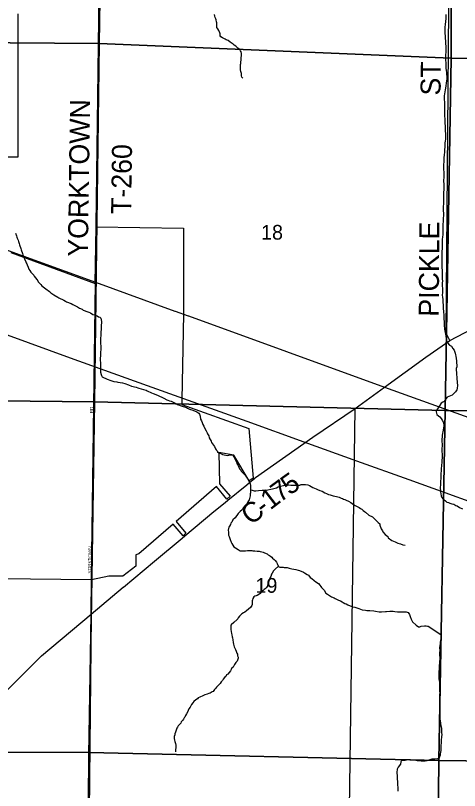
# Model space of a CAD drawing. Extents: x 1588073 to 2013523, y 1090242 to 1357120.
# Drawn here: x 1842074 to 1848732, y 1196502 to 1208129 of the extents above; entities that cross this region are included whole.
import ezdxf

# ---------------------------------------------------------------- set-up
doc = ezdxf.new("R2010")
doc.units = 0
for name, color, linetype in [('GM_X_City_Street', 7, 'Continuous'), ('GM_X_City_Street_Text', 7, 'Continuous'), ('GM_X_Corporation', 7, 'Continuous'), ('GM_X_County_Road', 7, 'Continuous'), ('GM_X_County_Road_Text', 7, 'Continuous'), ('GM_X_Minor_River', 7, 'Continuous'), ('GM_X_Rail_Line', 7, 'Continuous'), ('GM_X_Section', 7, 'Continuous'), ('GM_X_Section_Text', 7, 'Continuous'), ('GM_X_Township', 7, 'Continuous'), ('GM_X_Township_Road', 7, 'Continuous'), ('GM_X_Township_Road_Text', 7, 'Continuous'), ('GM_X_US_Route', 7, 'Continuous')]:
    doc.layers.add(name, color=color, linetype=linetype)

msp = doc.modelspace()

# ---------------------------------------------------------------- linework, layer by layer
at = {"layer": 'GM_X_City_Street'}
for points in [[(1843216, 1199677), (1843273, 1204127)], [(1843273, 1204127), (1843274, 1204181)], [(1845218, 1200823), (1845218, 1200823), (1845258, 1200856)]]:
    msp.add_lwpolyline(points, dxfattribs=at)
at = {"layer": 'GM_X_Corporation'}
for points in [[(1842107, 1208154), (1842107, 1206005), (1841645, 1206005)], [(1842002, 1204572), (1843270, 1204107), (1843286, 1204960), (1844592, 1204937), (1844592, 1203775), (1844592, 1203648), (1844570, 1202362), (1844569, 1202295), (1845574, 1201935), (1845637, 1201189), (1845580, 1201147), (1845346, 1201530), (1845123, 1201573), (1845132, 1201102), (1845293, 1200915), (1845242, 1200874), (1845086, 1201063), (1844482, 1200538), (1844630, 1200361), (1844586, 1200323), (1844438, 1200499), (1843923, 1200051), (1843879, 1200037), (1843879, 1199868), (1843682, 1199719), (1843473, 1199715), (1843216, 1199660), (1841834, 1199676)]]:
    msp.add_lwpolyline(points, dxfattribs=at)
at = {"layer": 'GM_X_County_Road'}
for points in [[(1848589, 1203252), (1848535, 1203361), (1848603, 1211895)], [(1847610, 1202553), (1847610, 1202553), (1848230, 1203001), (1848589, 1203252), (1851848, 1204959), (1853431, 1205800), (1853876, 1206023), (1853901, 1206036), (1857774, 1208074)], [(1845664, 1201187), (1845675, 1201197), (1846531, 1201804), (1847166, 1202234), (1847610, 1202553)], [(1845583, 1201121), (1845664, 1201187)], [(1845258, 1200856), (1845258, 1200856), (1845542, 1201088), (1845542, 1201088)], [(1845542, 1201088), (1845582, 1201121), (1845583, 1201121)], [(1844614, 1200322), (1844615, 1200323), (1845048, 1200685), (1845218, 1200823)], [(1843691, 1199550), (1843692, 1199551), (1844158, 1199941), (1844574, 1200289)], [(1844574, 1200289), (1844575, 1200289), (1844614, 1200322)], [(1843209, 1199148), (1843691, 1199550)], [(1841475, 1197492), (1841900, 1197959), (1842462, 1198523), (1843209, 1199148)]]:
    msp.add_lwpolyline(points, dxfattribs=at)
at = {"layer": 'GM_X_Minor_River'}
for points in [[(1845485, 1207190), (1845469, 1207205), (1845463, 1207221), (1845461, 1207243), (1845461, 1207257), (1845460, 1207271), (1845454, 1207287), (1845448, 1207313), (1845448, 1207347), (1845446, 1207363), (1845447, 1207395), (1845451, 1207409), (1845453, 1207431), (1845457, 1207459), (1845459, 1207475), (1845459, 1207491), (1845464, 1207527), (1845464, 1207559), (1845458, 1207581), (1845450, 1207598), (1845438, 1207616), (1845407, 1207640), (1845393, 1207652), (1845377, 1207668), (1845353, 1207685), (1845339, 1207701), (1845291, 1207731), (1845261, 1207754), (1845233, 1207762), (1845216, 1207776), (1845180, 1207796), (1845154, 1207811), (1845144, 1207825), (1845142, 1207853), (1845136, 1207867), (1845121, 1207905), (1845107, 1207931), (1845095, 1207948), (1845095, 1207972), (1845093, 1207998), (1845091, 1208020), (1845088, 1208034), (1845082, 1208062), (1845078, 1208078), (1845066, 1208100), (1845064, 1208120), (1845058, 1208144)], [(1848528, 1208146), (1848528, 1208094), (1848526, 1208074), (1848524, 1208050), (1848519, 1207986), (1848515, 1207963), (1848515, 1207941), (1848513, 1207907), (1848515, 1207855), (1848517, 1207829), (1848520, 1207783), (1848524, 1207749), (1848524, 1207713), (1848526, 1207657), (1848528, 1207619), (1848527, 1207566), (1848525, 1207546), (1848525, 1207498), (1848525, 1207450), (1848527, 1207428), (1848528, 1207340), (1848532, 1207302), (1848536, 1207274), (1848538, 1207252), (1848541, 1207206), (1848541, 1207175), (1848539, 1207149), (1848535, 1207113), (1848529, 1207071), (1848523, 1207039), (1848517, 1207011), (1848514, 1206983), (1848508, 1206951), (1848504, 1206925), (1848504, 1206866), (1848506, 1206828), (1848507, 1206786), (1848509, 1206744), (1848509, 1206610), (1848512, 1206588), (1848512, 1206556), (1848514, 1206512), (1848518, 1206469), (1848518, 1206395), (1848521, 1206357), (1848523, 1206315), (1848521, 1206275), (1848517, 1206245), (1848515, 1206217), (1848514, 1206187), (1848512, 1206155), (1848510, 1206118), (1848508, 1206078), (1848504, 1206038), (1848500, 1205994), (1848499, 1205956), (1848497, 1205926), (1848495, 1205900), (1848495, 1205872), (1848493, 1205848), (1848495, 1205810), (1848497, 1205787), (1848498, 1205763), (1848496, 1205699), (1848492, 1205659), (1848496, 1205583), (1848499, 1205559), (1848499, 1205531), (1848495, 1205457), (1848493, 1205428), (1848491, 1205382), (1848492, 1205338), (1848490, 1205230), (1848491, 1205132), (1848487, 1205083), (1848487, 1205055), (1848485, 1204983), (1848484, 1204957), (1848482, 1204929), (1848482, 1204841), (1848476, 1204801), (1848474, 1204773), (1848473, 1204746), (1848473, 1204716), (1848471, 1204680), (1848471, 1204632), (1848469, 1204586), (1848468, 1204548), (1848468, 1204512), (1848466, 1204476), (1848466, 1204430), (1848468, 1204402), (1848469, 1204343), (1848471, 1204309), (1848471, 1204277), (1848473, 1204245), (1848473, 1204207), (1848475, 1204177)], [(1842072, 1204862), (1842089, 1204824), (1842095, 1204804), (1842099, 1204788), (1842115, 1204758), (1842121, 1204736), (1842131, 1204706), (1842135, 1204686), (1842154, 1204632), (1842158, 1204614), (1842178, 1204560), (1842184, 1204540), (1842201, 1204496), (1842209, 1204476), (1842229, 1204434), (1842235, 1204420), (1842243, 1204402), (1842249, 1204386), (1842263, 1204352), (1842276, 1204322), (1842290, 1204304), (1842302, 1204278), (1842318, 1204264), (1842348, 1204232), (1842356, 1204216), (1842395, 1204168), (1842407, 1204148), (1842415, 1204134), (1842453, 1204094), (1842471, 1204074), (1842511, 1204044), (1842530, 1204026), (1842584, 1203988), (1842602, 1203968), (1842636, 1203949), (1842650, 1203937), (1842707, 1203901), (1842723, 1203891), (1842797, 1203857), (1842823, 1203843), (1842839, 1203835), (1842909, 1203807), (1842934, 1203794), (1842986, 1203770), (1843006, 1203760), (1843032, 1203738), (1843074, 1203724), (1843090, 1203710), (1843157, 1203684)], [(1848475, 1204177), (1848476, 1204145), (1848474, 1204117), (1848474, 1204065), (1848476, 1204045), (1848476, 1203972), (1848475, 1203932), (1848479, 1203902), (1848481, 1203868), (1848483, 1203828), (1848487, 1203782), (1848490, 1203742), (1848494, 1203678), (1848496, 1203640), (1848498, 1203569), (1848503, 1203543), (1848503, 1203485), (1848501, 1203461), (1848507, 1203441), (1848509, 1203421), (1848519, 1203373), (1848524, 1203347), (1848526, 1203325), (1848534, 1203271), (1848544, 1203239), (1848552, 1203217), (1848585, 1203185), (1848611, 1203169), (1848635, 1203131), (1848651, 1203109), (1848669, 1203063), (1848673, 1203039), (1848680, 1203017), (1848684, 1202981), (1848688, 1202949), (1848690, 1202912), (1848692, 1202890), (1848692, 1202860), (1848685, 1202832), (1848685, 1202802), (1848687, 1202780), (1848689, 1202756), (1848691, 1202690), (1848691, 1202668), (1848697, 1202642), (1848700, 1202616), (1848704, 1202584), (1848698, 1202535), (1848692, 1202511), (1848674, 1202485), (1848648, 1202457), (1848624, 1202435), (1848600, 1202421), (1848550, 1202404), (1848526, 1202376), (1848503, 1202338), (1848481, 1202328), (1848457, 1202314), (1848431, 1202273), (1848401, 1202227), (1848387, 1202207), (1848383, 1202181), (1848395, 1202145), (1848417, 1202123), (1848440, 1202107), (1848456, 1202085), (1848474, 1202057), (1848492, 1202021), (1848498, 1201971), (1848495, 1201939), (1848485, 1201885), (1848479, 1201861), (1848473, 1201826), (1848473, 1201800), (1848469, 1201778), (1848470, 1201730), (1848472, 1201702), (1848472, 1201664), (1848470, 1201642), (1848471, 1201491), (1848469, 1201455), (1848467, 1201419), (1848465, 1201387), (1848458, 1201315), (1848456, 1201293), (1848454, 1201261), (1848454, 1201235), (1848452, 1201213), (1848452, 1201184), (1848450, 1201142), (1848449, 1201122), (1848447, 1201076), (1848445, 1201056), (1848445, 1201026), (1848447, 1201004), (1848449, 1200978), (1848451, 1200958), (1848458, 1200918), (1848470, 1200896), (1848490, 1200870), (1848522, 1200846)], [(1843157, 1203684), (1843173, 1203680), (1843199, 1203668), (1843233, 1203645), (1843261, 1203637), (1843299, 1203621), (1843317, 1203609), (1843339, 1203603), (1843353, 1203587), (1843364, 1203537), (1843362, 1203521), (1843358, 1203477), (1843360, 1203463), (1843358, 1203415), (1843354, 1203386), (1843355, 1203366), (1843353, 1203338), (1843351, 1203280), (1843351, 1203266), (1843352, 1203110), (1843350, 1203088), (1843350, 1203025), (1843346, 1202987), (1843347, 1202889), (1843349, 1202855), (1843349, 1202791), (1843351, 1202777), (1843358, 1202745), (1843366, 1202727), (1843376, 1202709), (1843448, 1202675), (1843506, 1202655), (1843551, 1202639), (1843595, 1202631), (1843609, 1202628), (1843679, 1202616), (1843713, 1202606), (1843771, 1202588), (1843813, 1202570), (1843886, 1202551), (1843910, 1202545), (1843924, 1202539), (1843994, 1202519), (1844016, 1202513), (1844034, 1202507), (1844048, 1202499), (1844115, 1202467), (1844137, 1202456), (1844205, 1202432), (1844221, 1202422), (1844279, 1202400), (1844299, 1202388), (1844342, 1202364), (1844356, 1202360), (1844384, 1202350), (1844410, 1202341), (1844488, 1202305), (1844502, 1202295), (1844557, 1202275), (1844573, 1202269), (1844623, 1202253), (1844639, 1202247), (1844655, 1202239), (1844683, 1202224), (1844697, 1202220), (1844717, 1202212), (1844743, 1202202), (1844757, 1202196), (1844794, 1202184), (1844824, 1202162), (1844832, 1202146), (1844842, 1202118), (1844850, 1202074), (1844864, 1202050), (1844874, 1202024), (1844885, 1201992), (1844899, 1201970), (1844903, 1201952), (1844935, 1201898), (1844949, 1201868), (1844953, 1201852), (1844974, 1201822), (1844976, 1201794), (1845010, 1201742), (1845014, 1201724), (1845030, 1201704), (1845045, 1201684), (1845059, 1201660), (1845071, 1201628), (1845085, 1201614), (1845097, 1201596), (1845105, 1201580), (1845127, 1201564), (1845143, 1201560), (1845180, 1201542), (1845226, 1201532), (1845252, 1201528), (1845272, 1201534), (1845316, 1201537), (1845332, 1201533), (1845350, 1201507)], [(1845350, 1201507), (1845374, 1201457), (1845387, 1201425), (1845391, 1201405), (1845411, 1201375), (1845431, 1201329), (1845453, 1201305), (1845459, 1201291), (1845498, 1201251), (1845512, 1201237), (1845526, 1201219), (1845534, 1201205), (1845546, 1201187), (1845558, 1201173), (1845574, 1201141), (1845587, 1201115), (1845591, 1201101), (1845597, 1201075), (1845599, 1201053), (1845599, 1200966), (1845595, 1200952), (1845593, 1200922), (1845576, 1200862), (1845570, 1200848), (1845552, 1200820), (1845534, 1200780), (1845504, 1200757), (1845488, 1200743), (1845472, 1200713), (1845442, 1200689), (1845414, 1200657), (1845367, 1200592), (1845333, 1200560), (1845317, 1200528), (1845301, 1200510), (1845297, 1200494), (1845281, 1200469), (1845271, 1200453), (1845267, 1200433), (1845265, 1200405), (1845268, 1200377), (1845268, 1200349), (1845270, 1200333), (1845276, 1200313), (1845288, 1200283), (1845294, 1200265), (1845308, 1200229), (1845318, 1200205), (1845349, 1200159), (1845373, 1200141), (1845415, 1200117), (1845441, 1200099), (1845465, 1200095), (1845523, 1200098), (1845554, 1200100), (1845618, 1200100), (1845634, 1200098), (1845662, 1200096), (1845696, 1200094), (1845726, 1200090), (1845744, 1200089), (1845770, 1200083), (1845790, 1200077), (1845806, 1200069), (1845846, 1200051), (1845864, 1200035), (1845885, 1200025), (1845899, 1200015), (1845917, 1200001), (1845929, 1199987), (1845953, 1199969), (1845969, 1199953), (1845989, 1199925), (1845997, 1199909), (1846004, 1199893), (1846018, 1199863), (1846038, 1199853), (1846052, 1199851), (1846066, 1199851), (1846086, 1199850), (1846102, 1199848), (1846130, 1199846), (1846148, 1199846), (1846176, 1199838), (1846218, 1199828), (1846278, 1199816), (1846311, 1199808), (1846331, 1199803), (1846393, 1199779), (1846407, 1199769), (1846447, 1199743), (1846467, 1199733), (1846494, 1199699), (1846518, 1199683), (1846552, 1199651), (1846580, 1199633), (1846618, 1199605), (1846640, 1199583), (1846655, 1199563), (1846663, 1199549), (1846687, 1199521)], [(1845599, 1201031), (1845599, 1201014), (1845625, 1201009), (1845651, 1200999), (1845665, 1200997), (1845679, 1200999), (1845717, 1201003), (1845773, 1201005), (1845810, 1201007), (1845858, 1201014), (1845904, 1201022), (1845928, 1201028), (1845970, 1201038), (1845988, 1201044), (1846012, 1201059), (1846048, 1201065), (1846092, 1201075), (1846142, 1201087), (1846174, 1201087), (1846202, 1201084), (1846252, 1201082), (1846288, 1201080), (1846318, 1201080), (1846338, 1201084), (1846360, 1201092), (1846390, 1201094), (1846422, 1201093), (1846459, 1201085), (1846481, 1201077), (1846533, 1201049), (1846585, 1201029), (1846603, 1201019), (1846637, 1201003), (1846673, 1200992), (1846714, 1200966), (1846740, 1200958), (1846766, 1200942), (1846792, 1200938), (1846838, 1200922), (1846886, 1200914), (1846928, 1200902), (1846959, 1200889), (1846979, 1200881), (1846995, 1200871), (1847013, 1200865), (1847033, 1200857), (1847069, 1200841), (1847103, 1200821), (1847143, 1200791), (1847170, 1200779), (1847230, 1200747), (1847250, 1200732), (1847268, 1200720), (1847290, 1200704), (1847308, 1200688), (1847322, 1200676), (1847375, 1200634), (1847429, 1200608), (1847514, 1200524), (1847536, 1200500), (1847540, 1200480), (1847558, 1200426), (1847580, 1200398), (1847584, 1200382), (1847617, 1200340), (1847657, 1200312), (1847663, 1200294), (1847717, 1200250), (1847768, 1200233), (1847810, 1200211), (1847828, 1200205), (1847850, 1200201), (1847884, 1200189), (1847916, 1200181), (1847918, 1200181)], [(1848522, 1200846), (1848544, 1200828), (1848568, 1200820), (1848588, 1200814), (1848616, 1200804), (1848647, 1200796), (1848677, 1200776), (1848699, 1200771), (1848731, 1200749), (1848779, 1200729)], [(1846024, 1199867), (1846016, 1199866), (1845968, 1199821), (1845944, 1199795), (1845924, 1199764), (1845914, 1199746), (1845902, 1199710), (1845888, 1199686), (1845878, 1199658), (1845874, 1199644), (1845869, 1199626), (1845865, 1199602), (1845855, 1199582), (1845853, 1199566), (1845831, 1199543), (1845819, 1199527), (1845805, 1199519), (1845785, 1199499), (1845759, 1199483), (1845741, 1199455), (1845721, 1199443), (1845697, 1199426), (1845681, 1199420)], [(1846687, 1199521), (1846701, 1199507), (1846727, 1199463), (1846755, 1199446), (1846812, 1199406), (1846852, 1199392), (1846866, 1199384), (1846918, 1199358), (1846948, 1199348), (1846972, 1199332), (1846990, 1199322), (1847015, 1199308), (1847033, 1199300), (1847059, 1199285), (1847091, 1199273), (1847107, 1199265), (1847127, 1199259), (1847161, 1199251), (1847207, 1199237), (1847223, 1199231), (1847274, 1199213), (1847322, 1199208), (1847344, 1199204), (1847386, 1199200), (1847448, 1199196), (1847474, 1199192), (1847530, 1199184), (1847562, 1199181), (1847622, 1199187), (1847636, 1199189), (1847687, 1199191), (1847737, 1199191), (1847765, 1199188), (1847805, 1199184), (1847833, 1199180), (1847849, 1199180), (1847909, 1199184), (1847931, 1199180), (1847965, 1199171), (1847981, 1199141), (1847994, 1199110), (1848008, 1199074), (1848020, 1199052), (1848030, 1199030), (1848084, 1198981), (1848119, 1198959), (1848137, 1198957), (1848159, 1198965), (1848209, 1198971), (1848231, 1198971), (1848251, 1198969), (1848265, 1198967), (1848454, 1198840), (1848454, 1198784), (1848448, 1198754), (1848445, 1198726), (1848441, 1198703), (1848435, 1198645), (1848435, 1198631), (1848437, 1198613), (1848435, 1198557), (1848436, 1198471), (1848434, 1198435), (1848432, 1198409), (1848430, 1198385), (1848430, 1198362), (1848428, 1198342), (1848428, 1198322), (1848425, 1198292), (1848425, 1198228), (1848423, 1198200), (1848425, 1198180), (1848429, 1198146), (1848431, 1198126), (1848432, 1198094), (1848434, 1198078), (1848434, 1198064), (1848434, 1197987), (1848436, 1197969), (1848434, 1197943), (1848434, 1197927), (1848433, 1197873), (1848433, 1197841), (1848431, 1197795), (1848433, 1197777), (1848433, 1197725), (1848436, 1197693), (1848438, 1197669), (1848438, 1197606), (1848440, 1197572), (1848442, 1197554), (1848449, 1197510), (1848455, 1197474), (1848457, 1197456), (1848461, 1197430), (1848461, 1197412), (1848465, 1197370), (1848466, 1197336), (1848464, 1197312), (1848460, 1197253), (1848456, 1197229)], [(1845681, 1199420), (1845665, 1199416), (1845647, 1199406), (1845631, 1199382), (1845627, 1199362), (1845625, 1199346), (1845624, 1199312), (1845624, 1199294), (1845620, 1199278), (1845596, 1199245), (1845570, 1199221), (1845536, 1199195), (1845512, 1199177), (1845494, 1199167), (1845468, 1199151), (1845432, 1199116), (1845414, 1199092), (1845410, 1199078), (1845396, 1199068), (1845350, 1199020), (1845307, 1198987), (1845303, 1198971), (1845303, 1198917), (1845309, 1198889), (1845315, 1198859), (1845317, 1198835), (1845323, 1198809), (1845326, 1198791), (1845334, 1198763), (1845338, 1198723), (1845344, 1198699), (1845352, 1198655), (1845370, 1198629), (1845373, 1198615), (1845385, 1198593), (1845395, 1198561), (1845401, 1198547), (1845405, 1198523), (1845411, 1198502), (1845415, 1198486), (1845397, 1198442), (1845376, 1198424), (1845356, 1198394), (1845336, 1198352), (1845314, 1198334), (1845306, 1198315), (1845296, 1198297), (1845260, 1198249), (1845240, 1198235), (1845228, 1198213), (1845208, 1198195), (1845190, 1198172), (1845176, 1198154), (1845159, 1198130), (1845143, 1198108), (1845127, 1198092), (1845105, 1198068), (1845087, 1198050), (1845079, 1198036), (1845059, 1198017), (1845037, 1197987), (1845023, 1197981), (1844991, 1197961), (1844973, 1197955), (1844947, 1197945), (1844913, 1197937), (1844883, 1197922), (1844839, 1197900), (1844813, 1197890), (1844805, 1197876), (1844779, 1197860), (1844747, 1197835), (1844733, 1197819), (1844711, 1197791), (1844693, 1197751), (1844674, 1197725), (1844664, 1197701), (1844656, 1197685), (1844638, 1197650), (1844622, 1197626), (1844612, 1197604), (1844604, 1197590), (1844592, 1197570), (1844580, 1197552), (1844560, 1197534), (1844552, 1197512), (1844528, 1197489), (1844514, 1197473), (1844505, 1197453), (1844495, 1197437), (1844487, 1197421), (1844475, 1197375), (1844463, 1197353), (1844461, 1197337), (1844455, 1197313), (1844455, 1197280), (1844459, 1197256), (1844462, 1197238), (1844474, 1197206), (1844480, 1197180), (1844480, 1197166)], [(1844480, 1197166), (1844476, 1197140), (1844474, 1197118), (1844472, 1197098), (1844474, 1197080)], [(1848456, 1197229), (1848456, 1197215), (1848454, 1197179), (1848452, 1197157), (1848451, 1197119), (1848451, 1197103), (1848449, 1197077), (1848445, 1197049), (1848441, 1197027), (1848433, 1197007), (1848429, 1196989), (1848401, 1196978), (1848363, 1196974), (1848347, 1196972), (1848319, 1196972), (1848257, 1196950), (1848243, 1196946), (1848219, 1196941), (1848157, 1196941), (1848099, 1196947), (1848055, 1196959), (1848000, 1196964), (1847964, 1196962), (1847938, 1196956), (1847920, 1196954), (1847902, 1196954), (1847886, 1196952), (1847864, 1196950), (1847852, 1196932), (1847846, 1196896), (1847811, 1196853), (1847797, 1196821), (1847795, 1196773), (1847799, 1196717), (1847799, 1196667), (1847804, 1196643), (1847804, 1196596), (1847806, 1196538), (1847808, 1196514), (1847808, 1196494)]]:
    msp.add_lwpolyline(points, dxfattribs=at)
at = {"layer": 'GM_X_Rail_Line'}
msp.add_lwpolyline([(1841631, 1203451), (1842894, 1202995), (1844051, 1202578), (1845541, 1202042), (1846399, 1201734), (1847189, 1201448), (1847975, 1201167), (1849466, 1200626), (1852778, 1199440), (1854861, 1198692)], dxfattribs=at)
at = {"layer": 'GM_X_Section'}
for points in [[(1838006, 1212966), (1843407, 1212980), (1843328, 1207708), (1837979, 1207751)], [(1843407, 1212980), (1848622, 1212783), (1848606, 1207490), (1843328, 1207708)], [(1848622, 1212783), (1853945, 1212746), (1853897, 1207467), (1848606, 1207490)], [(1843328, 1207708), (1843258, 1202331), (1837935, 1202387), (1837979, 1207751)], [(1848606, 1207490), (1848519, 1202205), (1843258, 1202331), (1843328, 1207708)], [(1848606, 1207490), (1853897, 1207467), (1853792, 1202178), (1848519, 1202205)], [(1843258, 1202331), (1843181, 1197072), (1837862, 1197092), (1837935, 1202387)], [(1843258, 1202331), (1848519, 1202205), (1848423, 1196953), (1843181, 1197072)], [(1848519, 1202205), (1853792, 1202178), (1853708, 1196887), (1848423, 1196953)], [(1843181, 1197072), (1843101, 1191744), (1837802, 1191759), (1837862, 1197092)], [(1848423, 1196953), (1848366, 1191654), (1843101, 1191744), (1843181, 1197072)], [(1848423, 1196953), (1853708, 1196887), (1853656, 1191607), (1848366, 1191654)]]:
    msp.add_lwpolyline(points, close=True, dxfattribs=at)
at = {"layer": 'GM_X_Township'}
for points in [[(1822454, 1217980), (1826179, 1218043), (1826396, 1218046), (1832767, 1218132), (1832904, 1218134), (1838096, 1218217), (1843456, 1218285), (1843390, 1212953), (1843338, 1209236), (1843273, 1204127), (1843209, 1199148), (1843132, 1191734), (1843105, 1189507), (1843068, 1186456), (1837772, 1186480), (1836614, 1186490), (1832499, 1186486), (1829633, 1186472), (1827562, 1186497), (1821835, 1186718)], [(1859011, 1186262), (1853690, 1186324), (1853645, 1186324), (1851014, 1186349), (1848393, 1186378), (1845738, 1186419), (1843068, 1186456), (1843105, 1189507), (1843132, 1191734), (1843209, 1199148), (1843273, 1204127), (1843338, 1209236), (1843390, 1212953), (1843456, 1218285), (1848744, 1218244), (1854040, 1218203)]]:
    msp.add_lwpolyline(points, dxfattribs=at)
at = {"layer": 'GM_X_Township_Road'}
for points in [[(1843284, 1204979), (1843338, 1209236)], [(1843274, 1204181), (1843284, 1204979)], [(1847017, 1191637), (1847166, 1202234)], [(1843209, 1199148), (1843216, 1199677)], [(1843172, 1197030), (1843209, 1199148)], [(1843132, 1191734), (1843172, 1197023), (1843172, 1197030)]]:
    msp.add_lwpolyline(points, dxfattribs=at)
at = {"layer": 'GM_X_US_Route'}
for points in [[(1839474, 1205517), (1841089, 1204921), (1841965, 1204602), (1843273, 1204127), (1844463, 1203695), (1844470, 1203693)], [(1844470, 1203693), (1844663, 1203623), (1844669, 1203621)], [(1844669, 1203621), (1847610, 1202553), (1851513, 1201146), (1853757, 1200342), (1857710, 1198899), (1859009, 1198422), (1861627, 1197483), (1861679, 1197467)]]:
    msp.add_lwpolyline(points, dxfattribs=at)

# ---------------------------------------------------------------- texts
at = {"layer": 'GM_X_City_Street_Text'}
for s, rotation, p in [('RD', 90, (1843241, 1202161)), ('YORKTOWN', 89.2931, (1843211, 1199758))]:
    msp.add_text(s, height=50, rotation=rotation, dxfattribs=at).set_placement(p)
at = {"layer": 'GM_X_County_Road_Text'}
for s, rotation, p in [('ST', 89.4097, (1848448, 1206927)), ('PICKLE', 89.607, (1848421, 1203609)), ('5', 35.6042, (1846187, 1200922)), ('7', 36.3828, (1846039, 1200813)), ('1', 37.5183, (1845894, 1200701)), ('C', 38.974, (1845607, 1200471)), ('-', 38.4562, (1845798, 1200626))]:
    msp.add_text(s, height=300, rotation=rotation, dxfattribs=at).set_placement(p)
at = {"layer": 'GM_X_Section_Text'}
for s, p in [('18', (1845757, 1204766)), ('19', (1845673, 1199468))]:
    msp.add_text(s, height=221, rotation=0, dxfattribs=at).set_placement(p)
at = {"layer": 'GM_X_Township_Road_Text'}
for s, rotation, p in [('YORKTOWN', 89.1748, (1843159, 1204508)), ('T-260', 89.1569, (1843807, 1205149))]:
    msp.add_text(s, height=300, rotation=rotation, dxfattribs=at).set_placement(p)

doc.saveas('drawing.dxf')
